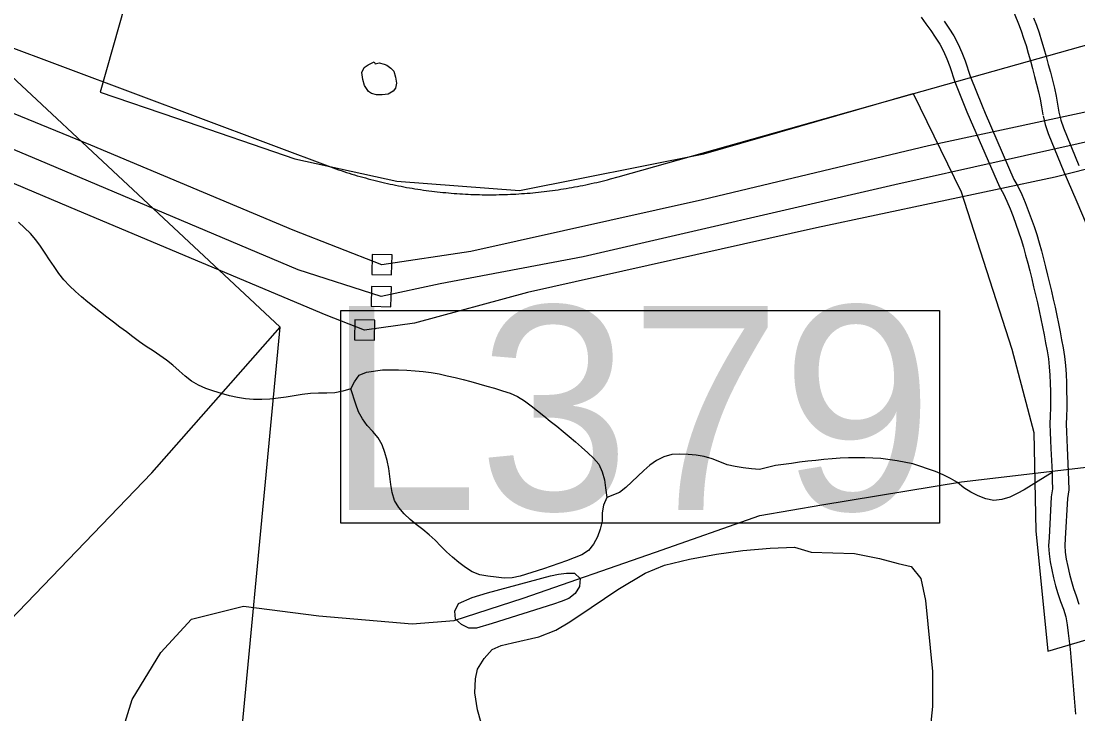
# Model space of a CAD drawing. Extents: x 1268485 to 1426702, y 514839 to 616766.
# Drawn here: x 1377588 to 1379713, y 557873 to 559266 of the extents above; entities that cross this region are included whole.
import ezdxf

# ---------------------------------------------------------------- set-up
doc = ezdxf.new("R2010")
doc.units = 0
for name, color, linetype in [('Old_Level_31', 7, 'Continuous'), ('Old_Level_35', 7, 'Continuous'), ('Old_Level_44', 7, 'Continuous'), ('Old_Level_48', 7, 'Continuous'), ('Old_Level_49', 7, 'Continuous'), ('Old_Level_56', 7, 'Continuous'), ('Old_Level_60', 7, 'Continuous'), ('Old_Level_61', 7, 'Continuous'), ('Old_Level_62', 7, 'Continuous')]:
    doc.layers.add(name, color=color, linetype=linetype)

msp = doc.modelspace()

# ---------------------------------------------------------------- linework, layer by layer
at = {"layer": 'Old_Level_31'}
msp.add_lwpolyline([(1378231.205, 558684.265), (1379435.02, 558684.265), (1379435.02, 558256.546), (1378231.205, 558256.546), (1378231.205, 558684.265)], dxfattribs=at)
at = {"layer": 'Old_Level_35'}
msp.add_lwpolyline([(1378513.176, 557855.369), (1378506.102, 557881.359), (1378500.155, 557915.398), (1378502.103, 557943.438), (1378506.102, 557963.431), (1378519.123, 557984.449), (1378535.117, 558002.443), (1378553.161, 558010.44), (1378576.23, 558016.437), (1378629.236, 558028.433), (1378663.274, 558041.453), (1378691.264, 558058.422), (1378734.222, 558087.437), (1378788.253, 558123.423), (1378843.207, 558156.437), (1378882.27, 558172.431), (1378932.2, 558184.426), (1378986.231, 558194.422), (1379039.237, 558201.446), (1379094.294, 558206.418), (1379143.301, 558208.417), (1379177.237, 558198.421), (1379264.282, 558195.447), (1379314.212, 558185.452), (1379352.249, 558175.455), (1379378.291, 558169.457), (1379397.258, 558145.415), (1379407.203, 558101.431), (1379421.249, 557958.459), (1379421.249, 557888.382), (1379416.225, 557843.373)], dxfattribs=at)
at = {"layer": 'Old_Level_44'}
msp.add_line((1377025.421, 559415.712), (1378220.977, 558968.956), dxfattribs=at)
for points in [[(1378773.08, 558948.553), (1378788.869, 558953.064), (1379568.989, 559172.316), (1379848.168, 559250.748)], [(1378220.977, 558968.956), (1378226.411, 558967.058), (1378231.742, 558965.315), (1378237.176, 558963.522), (1378242.507, 558961.727), (1378247.839, 558960.087), (1378253.375, 558958.395), (1378258.706, 558956.755), (1378264.14, 558955.115), (1378269.677, 558953.577), (1378275.111, 558951.987), (1378280.544, 558950.501), (1378285.978, 558949.014), (1378291.515, 558947.578), (1378297.051, 558946.143), (1378302.383, 558944.759), (1378307.919, 558943.375), (1378313.455, 558942.042), (1378318.992, 558940.812), (1378324.528, 558939.581), (1378329.962, 558938.3), (1378335.498, 558937.121), (1378341.137, 558935.993), (1378346.674, 558934.865), (1378352.21, 558933.737), (1378357.747, 558932.764), (1378363.385, 558931.687), (1378368.922, 558930.764), (1378374.458, 558929.739), (1378380.097, 558928.868), (1378385.634, 558927.996), (1378391.273, 558927.125), (1378396.912, 558926.305), (1378402.55, 558925.485), (1378408.087, 558924.767), (1378413.726, 558924.049), (1378419.365, 558923.382), (1378425.004, 558922.767), (1378430.643, 558922.101), (1378436.282, 558921.486), (1378441.92, 558921.024), (1378447.457, 558920.461), (1378453.096, 558919.999), (1378458.735, 558919.538), (1378464.476, 558919.128), (1378470.115, 558918.769), (1378475.754, 558918.359), (1378481.393, 558918.103), (1378487.032, 558917.795), (1378492.773, 558917.538), (1378498.412, 558917.385), (1378504.051, 558917.18), (1378509.793, 558917.077), (1378515.329, 558916.923), (1378520.968, 558916.872), (1378526.607, 558916.821), (1378532.348, 558916.821), (1378537.987, 558916.872), (1378543.626, 558916.923), (1378549.368, 558917.026), (1378555.007, 558917.128), (1378560.646, 558917.333), (1378566.285, 558917.487), (1378572.026, 558917.743), (1378577.665, 558918), (1378583.201, 558918.308), (1378588.84, 558918.615), (1378594.582, 558919.025), (1378600.221, 558919.435), (1378605.86, 558919.896), (1378611.499, 558920.307), (1378617.137, 558920.819), (1378622.776, 558921.383), (1378628.415, 558921.947), (1378634.157, 558922.562), (1378639.796, 558923.177), (1378645.332, 558923.895), (1378650.869, 558924.562), (1378656.507, 558925.33), (1378662.146, 558926.048), (1378667.785, 558926.868), (1378673.424, 558927.74), (1378678.961, 558928.611), (1378684.497, 558929.483), (1378690.136, 558930.457), (1378695.775, 558931.431), (1378701.209, 558932.456), (1378706.848, 558933.482), (1378712.384, 558934.558), (1378718.023, 558935.685), (1378723.457, 558936.813), (1378728.993, 558937.993), (1378734.632, 558939.171), (1378740.169, 558940.453), (1378745.603, 558941.684), (1378751.139, 558943.016), (1378756.675, 558944.4), (1378762.109, 558945.733), (1378767.646, 558947.118), (1378773.08, 558948.553)]]:
    msp.add_lwpolyline(points, dxfattribs=at)
at = {"layer": 'Old_Level_48'}
for points in [[(1377011.407, 555498.344), (1377074.145, 555708.298), (1377150.699, 555696.197), (1377142.641, 555881.741), (1377295.749, 556321.401), (1377368.273, 556293.166), (1377456.915, 556656.188), (1377219.195, 556757.028), (1377344.099, 557168.452), (1377158.758, 557220.889), (1377150.699, 557293.493), (1377332.011, 557430.635), (1377666.432, 557583.911), (1377783.277, 557583.911), (1377819.54, 557555.676), (1378004.881, 557555.676), (1378108.807, 558650.467), (1376374.314, 560270.109)], [(1377396.791, 557886.659), (1377850.695, 558357.552), (1378108.807, 558650.467), (1376374.314, 560270.109)], [(1378540.442, 559589.122), (1378408.229, 559572.519), (1378181.408, 559537.266), (1377904.797, 559613.069), (1377822.038, 559388.627), (1377746.901, 559122.96)], [(1377746.901, 559122.96), (1377900.434, 559071.071), (1378138.497, 558989.054), (1378343.783, 558943.86), (1378590.471, 558925.448), (1378961.366, 558999.096), (1379382.288, 559120.448)], [(1379382.288, 559120.448), (1379478.893, 558922.936), (1379580.673, 558606.581), (1379624.603, 558439.028), (1379628.631, 558241.382), (1379652.807, 557999.368), (1379895.735, 558071.06), (1380094.594, 558108.876), (1380411.502, 558136.312), (1380683.522, 558130.635), (1380917.015, 558099.722), (1381215.629, 558033.48), (1381497.72, 557931.755), (1381717.68, 557825.077), (1381958.879, 557689.958), (1382171.913, 557537.398), (1382407.262, 557310.552), (1382649.238, 557015.34), (1382811.167, 556719.738), (1382951.098, 556424.781), (1383046.578, 556108.507), (1383105.897, 555785.157), (1383119.977, 555490.732), (1383095.211, 555175.078)]]:
    msp.add_lwpolyline(points, dxfattribs=at)
at = {"layer": 'Old_Level_49'}
for points in [[(1377011.407, 555498.344), (1377074.145, 555708.298), (1377150.699, 555696.197), (1377142.641, 555881.741), (1377295.749, 556321.401), (1377368.273, 556293.166), (1377456.915, 556656.188), (1377219.195, 556757.028), (1377344.099, 557168.452), (1377158.758, 557220.889), (1377150.699, 557293.493), (1377332.011, 557430.635), (1377666.432, 557583.911), (1377783.277, 557583.911), (1377819.54, 557555.676), (1378004.881, 557555.676), (1378108.807, 558650.467), (1376374.314, 560270.109)], [(1377396.791, 557886.659), (1377850.695, 558357.552), (1378108.807, 558650.467), (1376374.314, 560270.109)], [(1378540.442, 559589.122), (1378408.229, 559572.519), (1378181.408, 559537.266), (1377904.797, 559613.069), (1377822.038, 559388.627), (1377746.901, 559122.96)], [(1377746.901, 559122.96), (1377900.434, 559071.071), (1378138.497, 558989.054), (1378343.783, 558943.86), (1378590.471, 558925.448), (1378961.366, 558999.096), (1379382.288, 559120.448)], [(1379382.288, 559120.448), (1379478.893, 558922.936), (1379580.673, 558606.581), (1379624.603, 558439.028), (1379628.631, 558241.382), (1379652.807, 557999.368), (1379895.735, 558071.06), (1380094.594, 558108.876), (1380411.502, 558136.312), (1380683.522, 558130.635), (1380917.015, 558099.722), (1381215.629, 558033.48), (1381497.72, 557931.755), (1381717.68, 557825.077), (1381958.879, 557689.958), (1382171.913, 557537.398), (1382407.262, 557310.552), (1382649.238, 557015.34), (1382811.167, 556719.738), (1382951.098, 556424.781), (1383046.578, 556108.507), (1383105.897, 555785.157), (1383119.977, 555490.732), (1383095.211, 555175.078)]]:
    msp.add_lwpolyline(points, dxfattribs=at)
at = {"layer": 'Old_Level_56'}
for points in [[(1380932.616, 558665.681), (1380731.502, 558803.994), (1380366.268, 559049.663), (1380178.913, 559175.694), (1380132.787, 559170.62), (1379797.151, 559097.539), (1379413.109, 559015.428), (1378958.701, 558906.92), (1378492.368, 558802.454), (1378313.552, 558776.239), (1378135.066, 558845.865), (1377728.301, 559016.533), (1377319.652, 559183.037), (1377109.205, 559265.312)], [(1380869.89, 558631.127), (1380676.691, 558765.079), (1380317.538, 559014.627), (1380151.701, 559116.213), (1379974.64, 559077.758), (1379345.491, 558936.75), (1378718.062, 558791.707), (1378430.833, 558737.661), (1378312.263, 558712.234), (1378145.255, 558765.621), (1377623.648, 558986.624), (1377221.04, 559155.008), (1377067.957, 559204.312)], [(1380819.402, 558608.131), (1380677.364, 558709.038), (1380385.409, 558907.209), (1380142.492, 559056.369), (1380080.287, 559057.622), (1379667.959, 558952.068), (1379187.669, 558850.084), (1378606.567, 558720.116), (1378379.217, 558658.661), (1378278.89, 558644.873), (1378201.448, 558674.447), (1377701.641, 558885.006), (1377273.071, 559065.918), (1377025.107, 559163.155)], [(1378293.148, 558756.641), (1378333.151, 558755.835), (1378333.956, 558795.838), (1378293.953, 558796.644), (1378293.148, 558756.641)], [(1378291.858, 558692.636), (1378331.862, 558691.83), (1378332.667, 558731.833), (1378292.664, 558732.639), (1378291.858, 558692.636)], [(1378258.486, 558625.275), (1378298.489, 558624.469), (1378299.295, 558664.472), (1378259.291, 558665.278), (1378258.486, 558625.275)], [(1377774.687, 557782.804), (1377811.307, 557902.125), (1377869.246, 557997.005), (1377930.621, 558063.802), (1378035.19, 558089.509), (1378186.881, 558070.448), (1378374.651, 558054.462), (1378458.82, 558060.771), (1378597.799, 558105.996), (1378863.992, 558198.484), (1379073.577, 558272.102), (1379198.071, 558293.607), (1379479.14, 558339.773), (1379769.967, 558373.737), (1380095.078, 558421.017), (1380432.593, 558478.053), (1380585.287, 558508.795), (1380760.833, 558581.297), (1380819.402, 558608.131)]]:
    msp.add_lwpolyline(points, dxfattribs=at)
at = {"layer": 'Old_Level_60'}
for points in [[(1379397.976, 559273.56), (1379407.818, 559260.385), (1379417.353, 559247.006)], [(1379624.251, 559272.689), (1379630.3, 559257.515), (1379635.529, 559241.982), (1379640.45, 559226.347), (1379645.064, 559210.609), (1379649.575, 559194.769), (1379653.881, 559178.929), (1379658.084, 559163.037), (1379662.185, 559147.146), (1379666.286, 559131.254), (1379669.772, 559115.209), (1379672.438, 559099.009), (1379675.206, 559082.81)], [(1379417.353, 559247.006), (1379426.581, 559233.473), (1379435.398, 559219.683), (1379442.985, 559205.124), (1379449.649, 559190.053), (1379455.903, 559174.879), (1379466.156, 559143.916), (1379490.249, 559083.17), (1379496.708, 559068.098), (1379555.456, 558932.917), (1379563.76, 558918.666), (1379570.63, 558903.852), (1379576.884, 558888.626), (1379582.933, 558873.35), (1379588.674, 558857.971), (1379594.211, 558842.489), (1379599.337, 558826.854), (1379604.053, 558811.168), (1379608.359, 558795.327), (1379612.46, 558779.487), (1379616.561, 558763.596), (1379620.56, 558747.653), (1379624.353, 558731.659), (1379628.147, 558715.665), (1379631.838, 558699.67), (1379635.426, 558683.626), (1379638.809, 558667.529), (1379642.193, 558651.483), (1379645.371, 558635.387), (1379648.344, 558619.239), (1379651.318, 558603.143), (1379653.983, 558586.994), (1379655.931, 558570.744), (1379657.059, 558554.34), (1379657.674, 558537.936), (1379657.982, 558521.429), (1379658.289, 558505.025), (1379658.494, 558488.621), (1379657.879, 558472.217), (1379657.264, 558455.813), (1379657.469, 558439.409), (1379658.084, 558423.004), (1379658.905, 558406.6), (1379661.365, 558358.566)], [(1379675.206, 559082.81), (1379678.897, 559066.868), (1379684.126, 559051.284), (1379714.986, 558975.568)], [(1379661.365, 558358.566), (1379661.98, 558342.162), (1379662.185, 558325.758), (1379659.725, 558309.559), (1379655.316, 558227.743), (1379654.496, 558211.391), (1379655.419, 558195.14), (1379657.674, 558178.941), (1379660.853, 558162.793), (1379664.646, 558146.697), (1379668.542, 558130.753), (1379673.156, 558114.964), (1379678.692, 558099.432), (1379684.126, 558083.899), (1379688.842, 558068.162), (1379691.713, 558052.116), (1379693.866, 558035.866), (1379695.814, 558019.615), (1379697.557, 558003.314), (1379699.197, 557987.012), (1379700.735, 557970.659), (1379702.068, 557954.306), (1379703.401, 557937.902), (1379704.734, 557921.55), (1379706.067, 557905.145), (1379707.399, 557888.792), (1379708.732, 557872.388)]]:
    msp.add_lwpolyline(points, dxfattribs=at)
at = {"layer": 'Old_Level_61'}
for points in [[(1379550.757, 559366.095), (1379593.821, 559260.423), (1379599.492, 559246.198), (1379604.331, 559231.822), (1379609.058, 559216.806), (1379613.545, 559201.501), (1379617.967, 559185.972), (1379622.192, 559170.431), (1379626.341, 559154.743), (1379630.418, 559138.948), (1379634.361, 559123.67), (1379637.535, 559109.059), (1379640.082, 559093.583), (1379642.867, 559077.284)], [(1379444.46, 559265.488), (1379453.961, 559251.554), (1379463.821, 559236.133), (1379472.566, 559219.354), (1379479.823, 559202.94), (1379486.681, 559186.301), (1379497.003, 559155.13), (1379520.581, 559095.682), (1379526.831, 559081.099), (1379584.775, 558947.766), (1379592.879, 558933.859), (1379600.701, 558916.991), (1379607.311, 558900.899), (1379613.556, 558885.128), (1379619.49, 558869.232), (1379625.25, 558853.126), (1379630.639, 558836.69), (1379635.598, 558820.196), (1379640.071, 558803.743), (1379644.224, 558787.698), (1379648.357, 558771.686), (1379652.434, 558755.429), (1379656.276, 558739.23), (1379660.092, 558723.139), (1379663.831, 558706.939), (1379667.49, 558690.58), (1379670.914, 558674.288), (1379674.338, 558658.046), (1379677.599, 558641.535), (1379680.609, 558625.19), (1379683.637, 558608.795), (1379686.472, 558591.621), (1379688.605, 558573.824), (1379689.826, 558556.081), (1379690.471, 558538.856), (1379690.784, 558522.043), (1379691.094, 558505.538), (1379691.31, 558488.211), (1379690.665, 558470.987), (1379690.08, 558455.403), (1379690.27, 558440.229), (1379690.862, 558424.438), (1379691.671, 558408.259), (1379694.131, 558360.245)], [(1379643.244, 559075.41), (1379647.29, 559057.929), (1379653.353, 559039.863), (1379684.802, 558962.701), (1379691.661, 558947.294), (1379711.322, 558902.83), (1379730.038, 558858.517)], [(1379694.151, 558359.796), (1379694.781, 558342.982), (1379695.025, 558323.484), (1379692.4, 558306.205), (1379688.08, 558226.039), (1379687.351, 558211.499), (1379688.098, 558198.337), (1379690.042, 558184.375), (1379692.926, 558169.727), (1379696.549, 558154.353), (1379700.239, 558139.252), (1379704.379, 558125.082), (1379709.629, 558110.357), (1379715.34, 558094.03)]]:
    msp.add_lwpolyline(points, dxfattribs=at)
at = {"layer": 'Old_Level_62'}
for points in [[(1378299.819, 559179.902), (1378307.919, 559181.697), (1378317.864, 559179.442), (1378323.81, 559177.288), (1378331.602, 559171.085), (1378337.446, 559164.985), (1378341.24, 559152.887), (1378342.88, 559140.84), (1378340.625, 559130.895), (1378336.524, 559124.949), (1378326.374, 559119.207), (1378314.378, 559117.516), (1378302.383, 559117.772), (1378292.437, 559120.027), (1378286.491, 559124.18), (1378278.802, 559136.381), (1378275.111, 559148.479), (1378273.368, 559162.525), (1378277.674, 559172.418), (1378285.773, 559178.211), (1378297.974, 559183.953), (1378299.819, 559179.902)], [(1378250.914, 558526.453), (1378235.125, 558521.788), (1378219.029, 558518.815), (1378202.727, 558517.944), (1378186.22, 558517.687), (1378169.816, 558516.969), (1378153.515, 558515.073), (1378137.316, 558512.612), (1378121.116, 558509.997), (1378104.815, 558507.691), (1378088.513, 558506.101), (1378072.109, 558505.23), (1378055.602, 558505.281), (1378039.301, 558506.666), (1378023.102, 558509.229), (1378007.005, 558512.92), (1377991.216, 558517.277), (1377975.324, 558521.942), (1377959.638, 558527.222), (1377944.669, 558533.783), (1377930.828, 558542.19), (1377917.91, 558552.238), (1377905.504, 558563.106), (1377893.201, 558574.076), (1377880.385, 558584.431), (1377866.954, 558593.915), (1377853.216, 558602.938), (1377839.477, 558611.96), (1377826.047, 558621.341), (1377812.923, 558631.132), (1377799.8, 558640.975), (1377786.677, 558650.868), (1377773.656, 558660.865), (1377760.635, 558670.861), (1377747.717, 558680.96), (1377734.798, 558691.058), (1377721.88, 558701.208), (1377709.167, 558711.615), (1377697.069, 558722.636), (1377685.176, 558734.017), (1377673.795, 558745.859), (1377663.748, 558758.828), (1377654.418, 558772.259), (1377645.293, 558785.947), (1377636.168, 558799.633), (1377626.941, 558813.219), (1377617.406, 558826.495), (1377606.743, 558839.003), (1377594.953, 558850.486), (1377582.855, 558861.508)], [(1378250.914, 558526.453), (1378258.501, 558541.063), (1378267.831, 558554.34), (1378282.492, 558560.44), (1378314.481, 558565.054), (1378330.885, 558565.156), (1378347.289, 558564.9), (1378363.796, 558564.183), (1378380.2, 558563.055), (1378396.501, 558561.415), (1378412.803, 558559.261), (1378429.002, 558556.544), (1378444.996, 558553.11), (1378460.99, 558549.265), (1378476.882, 558545.266), (1378492.773, 558541.114), (1378508.665, 558536.808), (1378524.454, 558532.348), (1378540.243, 558527.683), (1378555.929, 558522.865), (1378571.513, 558517.841), (1378586.585, 558511.382), (1378600.631, 558502.615), (1378613.549, 558492.568), (1378626.467, 558482.418), (1378639.386, 558472.268), (1378652.304, 558461.964), (1378665.12, 558451.609), (1378677.833, 558441.151), (1378690.546, 558430.642), (1378703.054, 558419.979), (1378715.357, 558409.214), (1378727.558, 558398.296), (1378739.451, 558387.274), (1378750.114, 558374.971), (1378756.675, 558359.541), (1378760.981, 558343.752), (1378763.34, 558327.501), (1378765.8, 558308.278)], [(1378765.8, 558308.278), (1378759.341, 558293.052), (1378756.368, 558277.161), (1378756.265, 558260.654), (1378752.677, 558244.557), (1378747.346, 558229.076), (1378739.451, 558214.62), (1378729.301, 558201.753), (1378715.46, 558192.884), (1378700.286, 558186.784), (1378685.01, 558180.991), (1378669.528, 558175.404), (1378653.944, 558170.021), (1378638.36, 558164.792), (1378591.916, 558150.336), (1378575.819, 558146.645), (1378559.518, 558146.287), (1378543.216, 558147.773), (1378526.812, 558150.08), (1378510.613, 558152.899), (1378495.337, 558158.692), (1378481.495, 558167.56), (1378468.577, 558177.608), (1378455.864, 558188.015), (1378443.458, 558198.78), (1378432.078, 558210.621), (1378420.903, 558222.669), (1378408.497, 558233.331), (1378395.579, 558243.584), (1378382.763, 558253.785), (1378370.152, 558264.345), (1378358.362, 558275.725), (1378347.802, 558288.439), (1378339.087, 558302.229), (1378334.268, 558318.018), (1378331.602, 558334.217), (1378329.757, 558350.518), (1378327.399, 558366.768), (1378323.913, 558382.865), (1378319.607, 558398.706), (1378313.968, 558414.033), (1378305.971, 558428.489), (1378295.513, 558441.049), (1378284.133, 558452.942), (1378274.495, 558466.321), (1378266.703, 558480.675), (1378260.859, 558495.951), (1378250.914, 558526.453)], [(1379661.365, 558358.566), (1379633.478, 558341.086), (1379619.535, 558332.269), (1379605.488, 558323.81), (1379591.135, 558315.967), (1379576.269, 558309.098), (1379560.275, 558304.177), (1379544.178, 558302.28), (1379528.184, 558305.51), (1379512.6, 558311.559), (1379497.939, 558318.94), (1379484.098, 558327.86), (1379471.179, 558338.061), (1379457.133, 558346.417), (1379442.37, 558353.645), (1379427.298, 558360.258), (1379381.162, 558376.15), (1379349.583, 558381.635), (1379317.39, 558386.658), (1379301.089, 558387.428), (1379284.582, 558387.838), (1379268.178, 558387.991), (1379251.774, 558387.889), (1379235.369, 558387.376), (1379218.965, 558386.3), (1379202.664, 558384.71), (1379186.362, 558382.865), (1379170.06, 558380.969), (1379153.759, 558378.969), (1379137.457, 558376.816), (1379121.258, 558374.56), (1379104.956, 558372.254), (1379088.962, 558368.255), (1379072.968, 558364.82), (1379056.667, 558365.692), (1379040.365, 558367.64), (1379024.063, 558370.357), (1379007.864, 558373.638), (1378992.998, 558380.097), (1378977.824, 558386.248), (1378961.933, 558390.504), (1378945.836, 558393.477), (1378929.432, 558394.553), (1378912.823, 558395.22), (1378896.521, 558394.4), (1378880.732, 558390.196), (1378865.866, 558382.814), (1378852.64, 558373.125), (1378840.337, 558362.309), (1378828.341, 558350.979), (1378816.448, 558339.548), (1378804.247, 558328.526), (1378791.432, 558318.479), (1378765.8, 558308.278)], [(1378495.131, 558107.019), (1378526.197, 558116.862), (1378652.406, 558150.541), (1378668.503, 558153.822), (1378684.805, 558155.822), (1378701.209, 558156.334), (1378712.384, 558145.312), (1378711.256, 558129.318), (1378702.439, 558115.119), (1378689.521, 558105.379), (1378674.244, 558099.175), (1378658.66, 558093.896), (1378535.219, 558054.936), (1378504.051, 558045.606), (1378488.16, 558045.298), (1378473.396, 558052.731), (1378461.708, 558063.907), (1378460.58, 558079.901), (1378467.347, 558094.921), (1378495.131, 558107.019)]]:
    msp.add_lwpolyline(points, dxfattribs=at)

# ---------------------------------------------------------------- texts
at = {"layer": 'Old_Level_31'}
msp.add_text('L379', height=410.1042, dxfattribs=at).set_placement((1378202.27, 558283.046))

doc.saveas('drawing.dxf')
